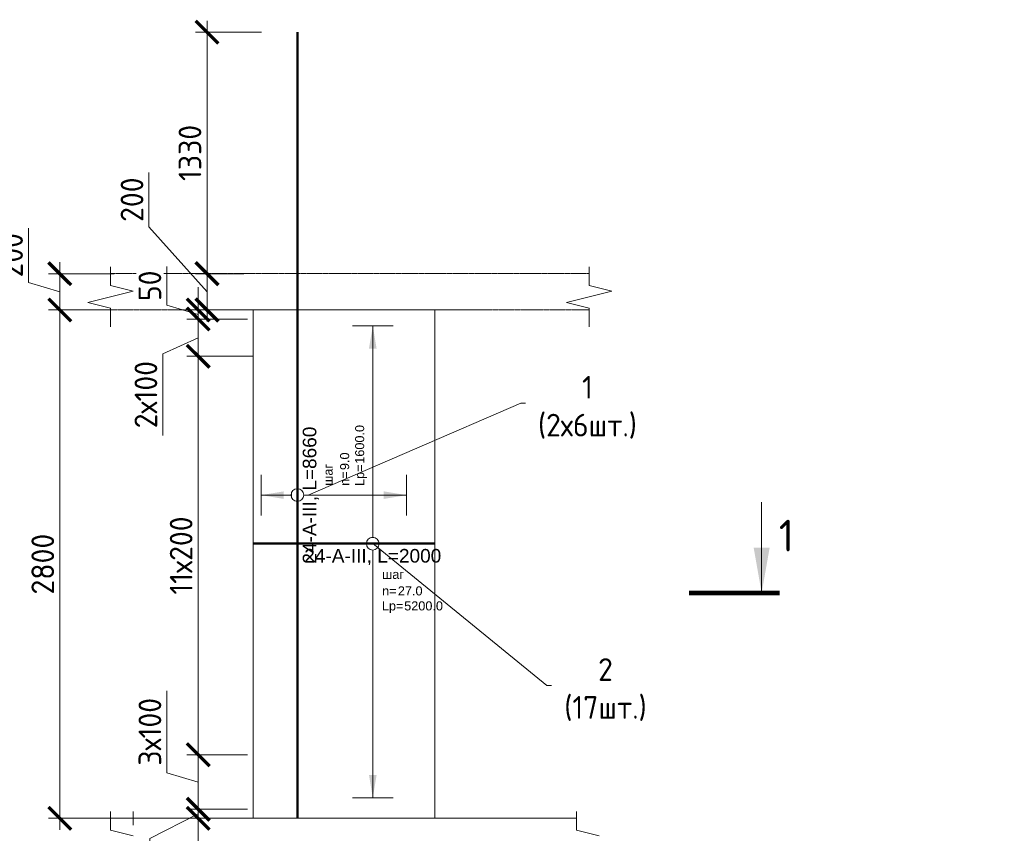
# Model space of a CAD drawing. Header units: millimetres. Extents: x 263826 to 1718326, y -423071 to 70137.
# Tile 365 of 486: x 686341 to 697185, y -192913 to -183950. Entities that reach past the tile are written whole.
import ezdxf
from ezdxf import colors
from ezdxf.entities.mleader import LeaderData, LeaderLine
from ezdxf.enums import TextEntityAlignment as Align
from ezdxf.math import Vec2, Vec3

# ---------------------------------------------------------------- set-up
doc = ezdxf.new("R2010")
doc.units = ezdxf.units.MM
doc.set_wipeout_variables(frame=1)
doc.linetypes.add('01 Штриховая _4 мм_', pattern=[6, 3.5, -2.5])
for name, color, linetype, lineweight in [('AF_Perekritie', 90, 'Continuous', 18), ('AF_Stena', 90, 'Continuous', 18), ('KR_Fundament', 253, 'Continuous', 18), ('АрмСтер', 2, 'Continuous', 50), ('Выноски', 20, 'Continuous', 20), ('подоснова', 151, 'Continuous', 5), ('РАЗМЕРЫ', 1, 'Continuous', 9)]:
    doc.layers.add(name, color=color, linetype=linetype, lineweight=lineweight)
doc.layers.add('АрмСтер_атрибуты', color=2, linetype='Continuous', lineweight=0, plot=False)
doc.styles.add('GOST-2.304_Type-B', font='GOST_Common.ttf')
doc.styles.get("Standard").update_dxf_attribs({"font": 'arial.ttf'})
doc.styles.add('Аннотативный', font='arial.ttf')
doc.dimstyles.new('мой 25', dxfattribs={"dimscale": 100, "dimtxt": 2.5, "dimasz": 2.5, "dimexe": 1.25, "dimexo": 0.625, "dimtad": 1, "dimdec": 0, "dimlfac": 0.5, "dimtxsty": 'GOST-2.304_Type-B', "dimblk": 'ARCHTICK', "dimcen": 2.5, "dimdle": 1.25, "dimaunit": 1, "dimadec": 1, "dimazin": 2, "dimtfac": 1, "dimtdec": 0, "dimtmove": 1, "dimatfit": 3, "dimfxl": 6, "dimfxlon": 1, "dimtfill": 1, "dimlwd": -1, "dimlwe": -1, "dimarcsym": 0})

# ---------------------------------------------------------------- blocks, each defined once
blk = doc.blocks.new('_None')
blk = doc.blocks.new('_ArchTick')
at = {"color": 0, "linetype": 'ByBlock', "const_width": 0.15}
blk.add_lwpolyline([(-0.5, -0.5), (0.5, 0.5)], dxfattribs=at)
blk = doc.blocks.new('*D510')
at = {"layer": 'DEFPOINTS', "color": 0, "lineweight": 0, "transparency": 16777216}
for p in [(688404, -186748), (688873, -186748), (688873, -187148)]:
    blk.add_point(p, dxfattribs=at)
at = {"layer": 'РАЗМЕРЫ', "color": 0, "linetype": 'Continuous', "transparency": 16777216}
for p, q in [((687765, -186233), (687765, -185633)), ((688404, -186948), (687765, -186233)), ((688404, -187273), (688404, -186623)), ((688810, -186748), (688279, -186748)), ((688810, -187148), (688279, -187148))]:
    blk.add_line(p, q, dxfattribs=at)
at = {"layer": 'РАЗМЕРЫ', "color": 0, "transparency": 16777216, "xscale": 250, "yscale": 250, "zscale": 250}
for p, rotation in [((688404, -186748), 90), ((688404, -187148), 270)]:
    blk.add_blockref('_ArchTick', p, dxfattribs=dict(at, rotation=rotation))
at = {"layer": 'РАЗМЕРЫ', "color": 0, "lineweight": 0, "transparency": 16777216, "insert": (687578, -185933), "char_height": 250, "attachment_point": 5, "rotation": 90, "style": 'GOST-2.304_Type-B', "bg_fill": 3, "box_fill_scale": 1.1, "bg_fill_color": 256, "bg_fill_true_color": 13158600, "bg_fill_transparency": 0}
blk.add_mtext('200', dxfattribs=at)
blk = doc.blocks.new('*D475')
at = {"layer": 'DEFPOINTS', "color": 0, "transparency": 16777216}
for p in [(688404, -184088), (689400, -184088), (688873, -186748)]:
    blk.add_point(p, dxfattribs=at)
at = {"layer": 'РАЗМЕРЫ', "color": 0, "linetype": 'Continuous', "transparency": 16777216}
for p, q in [((688404, -186873), (688404, -183963)), ((689004, -184088), (688279, -184088)), ((688810, -186748), (688279, -186748))]:
    blk.add_line(p, q, dxfattribs=at)
at = {"layer": 'РАЗМЕРЫ', "color": 0, "transparency": 16777216, "xscale": 250, "yscale": 250, "zscale": 250}
for p, rotation in [((688404, -184088), 90), ((688404, -186748), 270)]:
    blk.add_blockref('_ArchTick', p, dxfattribs=dict(at, rotation=rotation))
at = {"layer": 'РАЗМЕРЫ', "color": 0, "lineweight": 0, "transparency": 16777216, "insert": (688216, -185418), "char_height": 250, "attachment_point": 5, "rotation": 90, "style": 'GOST-2.304_Type-B', "bg_fill": 3, "box_fill_scale": 1.1, "bg_fill_color": 256, "bg_fill_true_color": 13158600, "bg_fill_transparency": 0}
blk.add_mtext('1330', dxfattribs=at)
blk = doc.blocks.new('*U65')
at = {"layer": 'РАЗМЕРЫ'}
for p, q in [((112.5, 1200), (-112.5, 1200)), ((112.5, -1400), (-112.5, -1400))]:
    blk.add_line(p, q, dxfattribs=at)
at = {"layer": 'РАЗМЕРЫ', "ltscale": 15}
blk.add_line((0, -1400), (0, 1200), dxfattribs=at)
at = {"layer": 'РАЗМЕРЫ'}
for points in [[(0, 1200), (20.9, 1074.8), (-20.9, 1074.8)], [(0, -1400), (20.9, -1274.8), (-20.9, -1274.8)]]:
    blk.add_solid(points, dxfattribs=at)
at = {"layer": 'АрмСтер_атрибуты', "color": 215, "ltscale": 15, "style": 'Аннотативный'}
for s, p in [('шаг', (51.4, -194.2)), ('n=', (51.4, -285.1)), ('Lр=', (50.2, -367.8))]:
    blk.add_text(s, height=50, dxfattribs=at).set_placement(p)
at = {"layer": 'АрмСтер_атрибуты', "flags": 9}
for tag, p in [('МАССА', (-1033.5, -10.5)), ('ОБОЗНАЧЕНИЕ', (-1033.5, -124.4))]:
    blk.add_attdef(tag, p, '', height=75, dxfattribs=at)
at = {"layer": 'АрмСтер_атрибуты', "style": 'Аннотативный', "flags": 8}
blk.add_attdef('ПОЗ', (110, 29.6), '', height=75, dxfattribs=at)
at = {"layer": 'АрмСтер_атрибуты', "color": 215, "style": 'Аннотативный'}
for tag, p, flags in [('ШАГ', (190.9, -194.2), 10), ('КОЛ', (138, -285.1), 8), ('ШИРИНА', (172.9, -367.8), 8)]:
    blk.add_attdef(tag, p, '', height=50, dxfattribs=dict(at, flags=flags))
at = {"linetype": 'Continuous', "lineweight": 0}
blk.add_wipeout([(35, 0), (28.3, 20.6), (10.8, 33.3), (-10.8, 33.3), (-28.3, 20.6), (-35, 0), (-28.3, -20.6), (-10.8, -33.3), (10.8, -33.3), (28.3, -20.6)], dxfattribs=at)
at = {"color": 0, "linetype": 'ByBlock', "lineweight": -2, "ltscale": 100}
blk.add_line((-657.5, 0), (342.5, 0), dxfattribs=at)
at = {"layer": 'РАЗМЕРЫ'}
blk.add_circle((0, 0), 35, dxfattribs=at)
at = {"layer": 'АрмСтер_атрибуты', "style": 'Аннотативный', "flags": 8}
blk.add_attdef('НАИМЕНОВАНИЕ', text='', height=75, dxfattribs=at).set_placement((0, -29.3), align=Align.TOP_CENTER)
blk = doc.blocks.new('*U566')
at = {"layer": 'РАЗМЕРЫ'}
for p, q in [((112.5, 200), (-112.5, 200)), ((112.5, -600), (-112.5, -600))]:
    blk.add_line(p, q, dxfattribs=at)
at = {"layer": 'РАЗМЕРЫ', "ltscale": 15}
blk.add_line((0, -600), (0, 200), dxfattribs=at)
at = {"layer": 'РАЗМЕРЫ'}
for points in [[(0, 200), (20.9, 74.8), (-20.9, 74.8)], [(0, -600), (20.9, -474.8), (-20.9, -474.8)]]:
    blk.add_solid(points, dxfattribs=at)
at = {"layer": 'АрмСтер_атрибуты', "color": 215, "ltscale": 15, "style": 'Аннотативный'}
for s, p in [('шаг', (51.4, -194.2)), ('n=', (51.4, -285.1)), ('Lр=', (50.2, -367.8))]:
    blk.add_text(s, height=50, dxfattribs=at).set_placement(p)
at = {"layer": 'АрмСтер_атрибуты', "flags": 9}
for tag, p in [('МАССА', (-2096, -10.5)), ('ОБОЗНАЧЕНИЕ', (-2096, -124.4))]:
    blk.add_attdef(tag, p, '', height=75, dxfattribs=at)
at = {"layer": 'АрмСтер_атрибуты', "style": 'Аннотативный', "flags": 8}
blk.add_attdef('ПОЗ', (110, 29.6), '', height=75, dxfattribs=at)
at = {"layer": 'АрмСтер_атрибуты', "color": 215, "style": 'Аннотативный'}
for tag, p, flags in [('ШАГ', (190.9, -194.2), 10), ('КОЛ', (138, -285.1), 8), ('ШИРИНА', (172.9, -367.8), 8)]:
    blk.add_attdef(tag, p, '', height=50, dxfattribs=dict(at, flags=flags))
at = {"linetype": 'Continuous', "lineweight": 0}
blk.add_wipeout([(35, 0), (28.3, 20.6), (10.8, 33.3), (-10.8, 33.3), (-28.3, 20.6), (-35, 0), (-28.3, -20.6), (-10.8, -33.3), (10.8, -33.3), (28.3, -20.6)], dxfattribs=at)
at = {"color": 0, "linetype": 'ByBlock', "lineweight": -2, "ltscale": 100}
blk.add_line((-1780, 0), (2550, 0), dxfattribs=at)
at = {"layer": 'РАЗМЕРЫ'}
blk.add_circle((0, 0), 35, dxfattribs=at)
at = {"layer": 'АрмСтер_атрибуты', "style": 'Аннотативный', "flags": 8}
blk.add_attdef('НАИМЕНОВАНИЕ', text='', height=75, dxfattribs=at).set_placement((0, -29.3), align=Align.TOP_CENTER)
blk = doc.blocks.new('*D480')
at = {"layer": 'DEFPOINTS', "color": 0, "transparency": 16777216}
for p in [(687701, -186748), (686782, -187148), (687701, -187148)]:
    blk.add_point(p, dxfattribs=at)
at = {"layer": 'РАЗМЕРЫ', "color": 0, "linetype": 'Continuous', "transparency": 16777216}
for p, q in [((686438, -186845), (686438, -186245)), ((686782, -186623), (686782, -187273)), ((686782, -186948), (686438, -186845)), ((687382, -186748), (686657, -186748)), ((687382, -187148), (686657, -187148))]:
    blk.add_line(p, q, dxfattribs=at)
at = {"layer": 'РАЗМЕРЫ', "color": 0, "transparency": 16777216, "xscale": 250, "yscale": 250, "zscale": 250}
for p, rotation in [((686782, -186748), 90), ((686782, -187148), 270)]:
    blk.add_blockref('_ArchTick', p, dxfattribs=dict(at, rotation=rotation))
at = {"layer": 'РАЗМЕРЫ', "color": 0, "lineweight": 0, "transparency": 16777216, "insert": (686251, -186545), "char_height": 250, "attachment_point": 5, "rotation": 90, "style": 'GOST-2.304_Type-B', "bg_fill": 3, "box_fill_scale": 1.1, "bg_fill_color": 256, "bg_fill_true_color": 13158600, "bg_fill_transparency": 0}
blk.add_mtext('200', dxfattribs=at)
blk = doc.blocks.new('*D511')
at = {"layer": 'DEFPOINTS', "color": 0, "transparency": 16777216}
for p in [(687701, -187148), (686782, -192748), (688235, -192748)]:
    blk.add_point(p, dxfattribs=at)
at = {"layer": 'РАЗМЕРЫ', "color": 0, "linetype": 'Continuous', "transparency": 16777216}
for p, q in [((686782, -187023), (686782, -192873)), ((687382, -187148), (686657, -187148)), ((687382, -192748), (686657, -192748))]:
    blk.add_line(p, q, dxfattribs=at)
at = {"layer": 'РАЗМЕРЫ', "color": 0, "transparency": 16777216, "xscale": 250, "yscale": 250, "zscale": 250}
for p, rotation in [((686782, -187148), 90), ((686782, -192748), 270)]:
    blk.add_blockref('_ArchTick', p, dxfattribs=dict(at, rotation=rotation))
at = {"layer": 'РАЗМЕРЫ', "color": 0, "lineweight": 0, "transparency": 16777216, "insert": (686595, -189948), "char_height": 250, "attachment_point": 5, "rotation": 90, "style": 'GOST-2.304_Type-B', "bg_fill": 3, "box_fill_scale": 1.1, "bg_fill_color": 256, "bg_fill_true_color": 13158600, "bg_fill_transparency": 0}
blk.add_mtext('2800', dxfattribs=at)
blk = doc.blocks.new('*D567')
at = {"layer": 'DEFPOINTS', "color": 0, "transparency": 16777216}
for p in [(688307, -187148), (688545, -187148), (688911, -187248)]:
    blk.add_point(p, dxfattribs=at)
at = {"layer": 'РАЗМЕРЫ', "color": 0, "linetype": 'Continuous', "transparency": 16777216}
for p, q in [((687963, -187095), (687963, -186670)), ((688307, -187148), (688307, -186898)), ((688307, -187198), (687963, -187095)), ((688482, -187148), (688182, -187148)), ((688307, -187248), (688307, -187148)), ((688307, -187248), (688307, -187148)), ((688849, -187248), (688182, -187248)), ((688307, -187248), (688307, -187498))]:
    blk.add_line(p, q, dxfattribs=at)
at = {"layer": 'РАЗМЕРЫ', "color": 0, "transparency": 16777216, "xscale": 250, "yscale": 250, "zscale": 250}
for p, rotation in [((688307, -187148), 270), ((688307, -187248), 90)]:
    blk.add_blockref('_ArchTick', p, dxfattribs=dict(at, rotation=rotation))
at = {"layer": 'РАЗМЕРЫ', "color": 0, "lineweight": 0, "transparency": 16777216, "insert": (687775, -186882), "char_height": 250, "attachment_point": 5, "rotation": 90, "style": 'GOST-2.304_Type-B', "bg_fill": 3, "box_fill_scale": 1.1, "bg_fill_color": 256, "bg_fill_true_color": 13158600, "bg_fill_transparency": 0}
blk.add_mtext('50', dxfattribs=at)
blk = doc.blocks.new('*D747')
at = {"layer": 'DEFPOINTS', "color": 0, "transparency": 16777216}
for p in [(688307, -192648), (688911, -192648), (688911, -192748)]:
    blk.add_point(p, dxfattribs=at)
at = {"layer": 'РАЗМЕРЫ', "color": 0, "linetype": 'Continuous', "transparency": 16777216}
for p, q in [((688307, -192648), (688307, -192398)), ((688307, -192698), (687775, -192971)), ((688849, -192648), (688182, -192648)), ((688307, -192748), (688307, -192648)), ((688307, -192748), (688307, -192648)), ((688849, -192748), (688182, -192748)), ((688307, -192748), (688307, -192998)), ((687775, -192971), (687775, -193396))]:
    blk.add_line(p, q, dxfattribs=at)
at = {"layer": 'РАЗМЕРЫ', "color": 0, "transparency": 16777216, "xscale": 250, "yscale": 250, "zscale": 250}
for p, rotation in [((688307, -192648), 270), ((688307, -192748), 90)]:
    blk.add_blockref('_ArchTick', p, dxfattribs=dict(at, rotation=rotation))
at = {"layer": 'РАЗМЕРЫ', "color": 0, "lineweight": 0, "transparency": 16777216, "insert": (687588, -193184), "char_height": 250, "attachment_point": 5, "rotation": 90, "style": 'GOST-2.304_Type-B', "bg_fill": 3, "box_fill_scale": 1.1, "bg_fill_color": 256, "bg_fill_true_color": 13158600, "bg_fill_transparency": 0}
blk.add_mtext('50', dxfattribs=at)
blk = doc.blocks.new('*D748')
at = {"layer": 'DEFPOINTS', "color": 0, "transparency": 16777216}
for p in [(688911, -187248), (688307, -187658), (688599, -187658)]:
    blk.add_point(p, dxfattribs=at)
at = {"layer": 'РАЗМЕРЫ', "color": 0, "linetype": 'Continuous', "transparency": 16777216}
for p, q in [((688307, -187123), (688307, -187783)), ((688849, -187248), (688182, -187248)), ((688307, -187453), (687918, -187631)), ((687918, -187631), (687918, -188531)), ((688536, -187658), (688182, -187658))]:
    blk.add_line(p, q, dxfattribs=at)
at = {"layer": 'РАЗМЕРЫ', "color": 0, "transparency": 16777216, "xscale": 250, "yscale": 250, "zscale": 250}
for p, rotation in [((688307, -187248), 90), ((688307, -187658), 270)]:
    blk.add_blockref('_ArchTick', p, dxfattribs=dict(at, rotation=rotation))
at = {"layer": 'РАЗМЕРЫ', "color": 0, "lineweight": 0, "transparency": 16777216, "insert": (687731, -188081), "char_height": 250, "attachment_point": 5, "rotation": 90, "style": 'GOST-2.304_Type-B', "bg_fill": 3, "box_fill_scale": 1.1, "bg_fill_color": 256, "bg_fill_true_color": 13158600, "bg_fill_transparency": 0}
blk.add_mtext('2х100', dxfattribs=at)
blk = doc.blocks.new('*D1745')
at = {"layer": 'DEFPOINTS', "color": 0, "transparency": 16777216}
for p in [(688307, -192048), (688911, -192048), (688812, -192648)]:
    blk.add_point(p, dxfattribs=at)
at = {"layer": 'РАЗМЕРЫ', "color": 0, "linetype": 'Continuous', "transparency": 16777216}
for p, q in [((687963, -192245), (687963, -191345)), ((688307, -192773), (688307, -191923)), ((688849, -192048), (688182, -192048)), ((688307, -192348), (687963, -192245)), ((688750, -192648), (688182, -192648))]:
    blk.add_line(p, q, dxfattribs=at)
at = {"layer": 'РАЗМЕРЫ', "color": 0, "transparency": 16777216, "xscale": 250, "yscale": 250, "zscale": 250}
for p, rotation in [((688307, -192048), 90), ((688307, -192648), 270)]:
    blk.add_blockref('_ArchTick', p, dxfattribs=dict(at, rotation=rotation))
at = {"layer": 'РАЗМЕРЫ', "color": 0, "lineweight": 0, "transparency": 16777216, "insert": (687775, -191795), "char_height": 250, "attachment_point": 5, "rotation": 90, "style": 'GOST-2.304_Type-B', "bg_fill": 3, "box_fill_scale": 1.1, "bg_fill_color": 256, "bg_fill_true_color": 13158600, "bg_fill_transparency": 0}
blk.add_mtext('3х100', dxfattribs=at)
blk = doc.blocks.new('*D1746')
at = {"layer": 'DEFPOINTS', "color": 0, "transparency": 16777216}
for p in [(688307, -187658), (688971, -187658), (688881, -192048)]:
    blk.add_point(p, dxfattribs=at)
at = {"layer": 'РАЗМЕРЫ', "color": 0, "linetype": 'Continuous', "transparency": 16777216}
for p, q in [((688307, -192173), (688307, -187533)), ((688907, -187658), (688182, -187658)), ((688818, -192048), (688182, -192048))]:
    blk.add_line(p, q, dxfattribs=at)
at = {"layer": 'РАЗМЕРЫ', "color": 0, "transparency": 16777216, "xscale": 250, "yscale": 250, "zscale": 250}
for p, rotation in [((688307, -187658), 90), ((688307, -192048), 270)]:
    blk.add_blockref('_ArchTick', p, dxfattribs=dict(at, rotation=rotation))
at = {"layer": 'РАЗМЕРЫ', "color": 0, "lineweight": 0, "transparency": 16777216, "insert": (688119, -189853), "char_height": 250, "attachment_point": 5, "rotation": 90, "style": 'GOST-2.304_Type-B', "bg_fill": 3, "box_fill_scale": 1.1, "bg_fill_color": 256, "bg_fill_true_color": 13158600, "bg_fill_transparency": 0}
blk.add_mtext('11х200', dxfattribs=at)

msp = doc.modelspace()

# ---------------------------------------------------------------- hatches: boundary and pattern name
at = {"layer": 'Выноски'}
msp.add_hatch(color=256, dxfattribs=at).paths.add_polyline_path([(694512.78929, -190265.66434), (694600.95279, -189765.66431), (694424.6258, -189765.66431)], flags=0)

# ---------------------------------------------------------------- linework, layer by layer
at = {"layer": 'AF_Perekritie', "linetype": '01 Штриховая _4 мм_', "lineweight": 9}
for p, q in [((692531.5445, -186747.67925, 3100), (692612.90087, -186747.67925, 3100)), ((692612.90087, -187147.67925, 3100), (692531.5445, -187147.67925, 3100))]:
    msp.add_line(p, q, dxfattribs=at)
at = {"layer": 'AF_Stena', "lineweight": 0}
msp.add_line((690911.39393, -192627.67925, 3100), (690911.39393, -187147.67925, 3100), dxfattribs=at)
at = {"layer": 'AF_Stena', "lineweight": 20, "elevation": 3100}
for points in [[(687340.61632, -186822.67925), (687340.61632, -186672.67925)], [(692612.90087, -186822.67925), (692612.90087, -186672.67925)], [(687340.61632, -186822.67925), (687340.61632, -186877.67945)], [(692612.90087, -186822.67925), (692612.90087, -186877.67945)], [(692862.90087, -186940.17945), (692362.90087, -187065.17945)], [(692612.90087, -186877.67945), (692862.90087, -186940.17945)], [(687090.61632, -187065.17945), (687340.61632, -187127.67945)], [(692362.90087, -187065.17945), (692612.90087, -187127.67945)], [(687340.61632, -187127.67945), (687340.61632, -187182.67965)], [(692612.90087, -187127.67945), (692612.90087, -187182.67965)], [(687340.61632, -187182.67965), (687340.61632, -187332.67965)], [(692612.90087, -187182.67965), (692612.90087, -187332.67965)], [(692473.62209, -192822.67925), (692473.62209, -192672.67925)], [(692473.62209, -192822.67925), (692473.62209, -192877.67945)], [(692473.62209, -192877.67945), (692723.62209, -192940.17945)]]:
    msp.add_lwpolyline(points, dxfattribs=at)
at = {"layer": 'Выноски'}
msp.add_line((694512.78929, -190265.66434, 3100), (694512.78929, -189265.66429, 3100), dxfattribs=at)
at = {"layer": 'Выноски', "elevation": 3100}
msp.add_lwpolyline([(693712.78925, -190265.66434, 50, 50, 0), (694712.7893, -190265.66434, 50, 50, 0)], format="xyseb", dxfattribs=at)

# ---------------------------------------------------------------- texts
at = {"layer": 'Выноски', "style": 'GOST-2.304_Type-B'}
msp.add_text('1', height=350.00001, dxfattribs=at).set_placement((694701.67378, -189808.61306, 3100))

# ---------------------------------------------------------------- dimensions: what is measured, and where the dimension line sits
at = {"layer": 'РАЗМЕРЫ', "color": 146, "lineweight": 0}
dim = msp.add_linear_dim(base=(688403.95162, -186747.67925, 3100), p1=(688872.62584, -187147.67925, 3100), p2=(688872.62584, -186747.67925, 3100), angle=90, dimstyle='мой 25', dxfattribs=at)
dim.commit()
dim.dimension.update_dxf_attribs({"geometry": '*D510', "text_midpoint": (687765.39561, -186170.43167, 3100), "dimtype": 160})

# ---------------------------------------------------------------- leaders
at = {"layer": 'подоснова'}
ml = msp.add_multileader_mtext('Standard', dxfattribs=at)
ml.set_content('1 (2х6шт.)', color=256, style='GOST-2.304_Type-B')
ml.set_leader_properties(color=256, linetype='ByLayer', lineweight=15)
ml.set_arrow_properties(name='NONE')
ml.build(insert=Vec2(0, 0))
ml.multileader.update_dxf_attribs({"text_left_attachment_type": 6, "text_right_attachment_type": 6, "dogleg_length": 10, "arrow_head_size": 18})
ctx = ml.context
ctx.base_point, ctx.char_height, ctx.arrow_head_size, ctx.landing_gap_size, ctx.plane_origin = Vec3(691868.94393, -188174.53544, 3100), 250, 18, 20, Vec3(689115.34102, -186872.00467, 3100)
ctx.left_attachment, ctx.right_attachment, ctx.text_align_type = 6, 6, 1
notes = []
notes.append((ctx, [(0, (1, 1, 0), (691858.94393, -188174.53544, 3100), (1, 0), 10, [(0, [(689519.23421, -189187.67925, 3100)], 0, [])])]))
ctx.mtext.insert, ctx.mtext.width, ctx.mtext.alignment, ctx.mtext.flow_direction = Vec3(692594.24696, -187874.53544, 3100), 22.8977991, 2, 5
for ctx, leaders in notes:
    for number, flags, end, landing, length, lines in leaders:
        leader = LeaderData()
        leader.index, (leader.has_last_leader_line, leader.has_dogleg_vector, leader.attachment_direction) = number, flags
        leader.last_leader_point, leader.dogleg_vector, leader.dogleg_length = Vec3(end), Vec3(landing), length
        for number, points, colour, breaks in lines:
            line = LeaderLine()
            line.index, line.vertices, line.color, line.breaks = number, Vec3.list(points), colors.encode_raw_color(colour), breaks
            leader.lines.append(line)
        ctx.leaders.append(leader)

# ---------------------------------------------------------------- next in the draw order: linework, layer by layer
at = {"layer": 'AF_Perekritie', "linetype": '01 Штриховая _4 мм_', "lineweight": 9}
msp.add_line((687340.61632, -187147.67925, 3100), (692531.44528, -187147.67925, 3100), dxfattribs=at)
at = {"layer": 'AF_Stena', "lineweight": 20}
msp.add_line((691411.39539, -187147.67925, 3100), (688911.39539, -187147.67925, 3100), dxfattribs=at)
at = {"layer": 'AF_Stena', "lineweight": 0}
msp.add_line((688911.39539, -187147.67925, 3100), (688911.39539, -192627.67925, 3100), dxfattribs=at)
at = {"layer": 'AF_Stena', "lineweight": 20, "elevation": 3100}
for points in [[(687590.61632, -186940.17945), (687090.61632, -187065.17945)], [(687340.61632, -186877.67945), (687590.61632, -186940.17945)]]:
    msp.add_lwpolyline(points, dxfattribs=at)

# ---------------------------------------------------------------- next in the draw order: dimensions: what is measured, and where the dimension line sits
at = {"layer": 'РАЗМЕРЫ', "color": 146, "lineweight": 0, "true_color": 0x006272}
dim = msp.add_linear_dim(base=(688403.95162, -184088.27365, 3100), p1=(688872.62584, -186747.67925, 3100), p2=(689399.50378, -184088.27365, 3100), angle=90, dimstyle='мой 25', dxfattribs=at)
dim.commit()
dim.dimension.update_dxf_attribs({"geometry": '*D475', "text_midpoint": (688216.45162, -185417.97645, 3100)})

# ---------------------------------------------------------------- next in the draw order: linework, layer by layer
at = {"layer": 'AF_Perekritie', "linetype": '01 Штриховая _4 мм_', "lineweight": 9}
msp.add_line((692531.44528, -186747.67925, 3100), (687340.61632, -186747.67925, 3100), dxfattribs=at)

# ---------------------------------------------------------------- next in the draw order: block references
at = {"layer": 'АрмСтер', "ltscale": 15}
ref = msp.add_blockref('*U65', (690229.81277, -189722.06011, 3100), dxfattribs=dict(at, xscale=2, yscale=2, zscale=2))
ref.add_attrib('НАИМЕНОВАНИЕ', '24-A-III, L=2000', dxfattribs={"layer": 'АрмСтер_атрибуты', "height": 150, "style": 'Аннотативный', "flags": 8}).set_placement((690229.81277, -189780.73779, 3100), align=Align.TOP_CENTER)
ref.add_attrib('КОЛ', '27.0', (690505.91038, -190292.31052, 3100), dxfattribs={"layer": 'АрмСтер_атрибуты', "color": 215, "height": 100, "style": 'Аннотативный', "flags": 8})
ref.add_attrib('ШИРИНА', '5200.0', (690575.58254, -190457.65887, 3100), dxfattribs={"layer": 'АрмСтер_атрибуты', "color": 215, "height": 100, "style": 'Аннотативный', "flags": 8})

# ---------------------------------------------------------------- next in the draw order: linework, layer by layer
at = {"layer": 'AF_Stena', "lineweight": 0}
for p, q in [((688911.39539, -187147.67925, 3100), (688911.39539, -192747.67925, 3100)), ((690911.39539, -192747.67925, 3100), (690911.39539, -187147.67925, 3100))]:
    msp.add_line(p, q, dxfattribs=at)

# ---------------------------------------------------------------- next in the draw order: block references
at = {"layer": 'АрмСтер', "ltscale": 15}
ref = msp.add_blockref('*U566', (689399.50378, -189187.67925, 3100), dxfattribs=dict(at, xscale=2, yscale=2, zscale=2, rotation=90))
ref.add_attrib('НАИМЕНОВАНИЕ', '24-A-III, L=8660', dxfattribs={"layer": 'АрмСтер_атрибуты', "height": 150, "rotation": 90, "style": 'Аннотативный', "flags": 8}).set_placement((689458.18146, -189187.67925, 3100), align=Align.TOP_CENTER)
ref.add_attrib('КОЛ', '9.0', (689969.75419, -188911.58164, 3100), dxfattribs={"layer": 'АрмСтер_атрибуты', "color": 215, "height": 100, "rotation": 90, "style": 'Аннотативный', "flags": 8})
ref.add_attrib('ШИРИНА', '1600.0', (690135.10255, -188841.90948, 3100), dxfattribs={"layer": 'АрмСтер_атрибуты', "color": 215, "height": 100, "rotation": 90, "style": 'Аннотативный', "flags": 8})

# ---------------------------------------------------------------- next in the draw order: dimensions: what is measured, and where the dimension line sits
at = {"layer": 'РАЗМЕРЫ', "color": 146, "lineweight": 0, "true_color": 0x006272}
dim = msp.add_linear_dim(base=(686782.11893, -187147.67925, 3100), p1=(687701.08626, -186747.67925, 3100), p2=(687701.08626, -187147.67925, 3100), angle=90, dimstyle='мой 25', dxfattribs=at)
dim.commit()
dim.dimension.update_dxf_attribs({"geometry": '*D480', "text_midpoint": (686250.86893, -186782.05425, 3100)})

# ---------------------------------------------------------------- next in the draw order: linework, layer by layer
at = {"layer": 'AF_Stena', "lineweight": 0}
for p, q in [((690911.39539, -187147.67925, 3100), (688911.39539, -187147.67925, 3100)), ((688911.39539, -192747.67925, 3100), (690911.39539, -192747.67925, 3100))]:
    msp.add_line(p, q, dxfattribs=at)
at = {"layer": 'KR_Fundament', "lineweight": 0}
msp.add_line((692473.62209, -192747.67925, 3100), (687340.61632, -192747.67925, 3100), dxfattribs=at)

# ---------------------------------------------------------------- next in the draw order: leaders
at = {"layer": 'подоснова'}
ml = msp.add_multileader_mtext('Standard', dxfattribs=at)
ml.set_content('2 (17шт.)', color=256, style='GOST-2.304_Type-B')
ml.set_leader_properties(color=256, linetype='ByLayer', lineweight=15)
ml.set_arrow_properties(name='NONE')
ml.build(insert=Vec2(0, 0))
ml.multileader.update_dxf_attribs({"text_left_attachment_type": 6, "text_right_attachment_type": 6, "dogleg_length": 10, "arrow_head_size": 18})
ctx = ml.context
ctx.base_point, ctx.char_height, ctx.arrow_head_size, ctx.landing_gap_size, ctx.plane_origin = Vec3(692155.0804, -191284.1927, 3100), 250, 18, 20, Vec3(689389.2278, -189913.0226, 3100)
ctx.left_attachment, ctx.right_attachment, ctx.text_align_type = 6, 6, 1
notes = []
notes.append((ctx, [(0, (1, 1, 0), (692145.0804, -191284.1927, 3100), (1, 0), 10, [(0, [(690229.81277, -189722.06011, 3100)], 0, [])])]))
ctx.mtext.insert, ctx.mtext.width, ctx.mtext.alignment, ctx.mtext.flow_direction = Vec3(692792.88343, -190984.1927, 3100), 22.8977991, 2, 5
for ctx, leaders in notes:
    for number, flags, end, landing, length, lines in leaders:
        leader = LeaderData()
        leader.index, (leader.has_last_leader_line, leader.has_dogleg_vector, leader.attachment_direction) = number, flags
        leader.last_leader_point, leader.dogleg_vector, leader.dogleg_length = Vec3(end), Vec3(landing), length
        for number, points, colour, breaks in lines:
            line = LeaderLine()
            line.index, line.vertices, line.color, line.breaks = number, Vec3.list(points), colors.encode_raw_color(colour), breaks
            leader.lines.append(line)
        ctx.leaders.append(leader)

# ---------------------------------------------------------------- next in the draw order: dimensions: what is measured, and where the dimension line sits
at = {"layer": 'РАЗМЕРЫ', "color": 146, "lineweight": 0}
dim = msp.add_linear_dim(base=(686782.11893, -192747.67925, 3100), p1=(687701.08626, -187147.67925, 3100), p2=(688235.4783, -192747.67925, 3100), angle=90, dimstyle='мой 25', dxfattribs=at)
dim.commit()
dim.dimension.update_dxf_attribs({"geometry": '*D511', "text_midpoint": (686594.61893, -189947.67925, 3100)})

# ---------------------------------------------------------------- next in the draw order: linework, layer by layer
at = {"layer": 'AF_Stena', "lineweight": 20, "elevation": 3100}
for points in [[(687340.61632, -192822.67925), (687340.61632, -192672.67925)], [(687590.61632, -192822.67925), (687590.61632, -192672.67925)], [(687340.61632, -192822.67925), (687340.61632, -192877.67945)], [(687340.61632, -192877.67945), (687590.61632, -192940.17945)]]:
    msp.add_lwpolyline(points, dxfattribs=at)
at = {"layer": 'KR_Fundament', "lineweight": 0}
msp.add_line((692473.62209, -192747.67925, 3100), (687340.61632, -192747.67925, 3100), dxfattribs=at)

# ---------------------------------------------------------------- next in the draw order: dimensions: what is measured, and where the dimension line sits
at = {"layer": 'РАЗМЕРЫ', "color": 146, "lineweight": 0, "true_color": 0x006272}
dim = msp.add_linear_dim(base=(688306.67667, -187147.67925, 3100), p1=(688911.39539, -187247.83087, 3100), p2=(688544.53873, -187147.67925, 3100), angle=90, dimstyle='мой 25', dxfattribs=at)
dim.commit()
dim.dimension.update_dxf_attribs({"geometry": '*D567', "text_midpoint": (687775.42667, -187032.13006, 3100)})

# ---------------------------------------------------------------- next in the draw order: dimensions: what is measured, and where the dimension line sits
dim = msp.add_linear_dim(base=(688306.67667, -187657.67925, 3100), p1=(688911.39539, -187247.83087, 3100), p2=(688598.97453, -187657.67925, 3100), angle=90, text='2х100', dimstyle='мой 25', dxfattribs=at)
dim.commit()
dim.dimension.update_dxf_attribs({"geometry": '*D748', "text_midpoint": (687918.2345, -187693.59931, 3100), "dimtype": 160})
dim = msp.add_linear_dim(base=(688306.67667, -192647.83087, 3100), p1=(688911.39539, -192747.67925, 3100), p2=(688911.39539, -192647.83087, 3100), angle=90, dimstyle='мой 25', dxfattribs=at)
dim.commit()
dim.dimension.update_dxf_attribs({"geometry": '*D747', "text_midpoint": (687775.42667, -193033.56041, 3100), "dimtype": 160})

# ---------------------------------------------------------------- next in the draw order: dimensions: what is measured, and where the dimension line sits
dim = msp.add_linear_dim(base=(688306.67667, -192047.83087, 3100), p1=(688812.38875, -192647.83087, 3100), p2=(688911.39539, -192047.83087, 3100), angle=90, text='3х100', dimstyle='мой 25', dxfattribs=at)
dim.commit()
dim.dimension.update_dxf_attribs({"geometry": '*D1745', "text_midpoint": (687775.42667, -192182.20587, 3100)})

# ---------------------------------------------------------------- next in the draw order: dimensions: what is measured, and where the dimension line sits
dim = msp.add_linear_dim(base=(688306.67667, -187657.67925, 3100), p1=(688880.76813, -192047.83087, 3100), p2=(688971.39539, -187657.67925, 3100), angle=90, text='11х200', dimstyle='мой 25', dxfattribs=at)
dim.commit()
dim.dimension.update_dxf_attribs({"geometry": '*D1746', "text_midpoint": (688119.17667, -189852.75506, 3100)})

# ---------------------------------------------------------------- next in the draw order: texts
at = {"ltscale": 100, "char_height": 250, "width": 17398.1240905, "attachment_point": 1, "style": 'GOST-2.304_Type-B'}
for insert in [(525468.55833, -188536.45633, 3100), (570575.4032, -188536.45633, 3100), (615682.24807, -188536.45633, 3100), (660728.36074, -188536.45633, 3100)]:
    msp.add_mtext('\\pi-750,l750,t750,5000;1.^IОбщие примечания см. лист 1\\P2.^IШпильки поз.3 устанавливать с шагом 400 по вертикали и с шагом  400 по горизонтали .\\P3.^IАрмирование пилонов  выполнять отдельными стержнями. Арматуру вязать вязальной проволокой в каждом пересечении.\\P{\\C7;4.^IДиаметр оправки стержня при d<20мм - 5d, при d≥20мм - 8d}', dxfattribs=dict(at, insert=insert))

doc.saveas('drawing.dxf')
